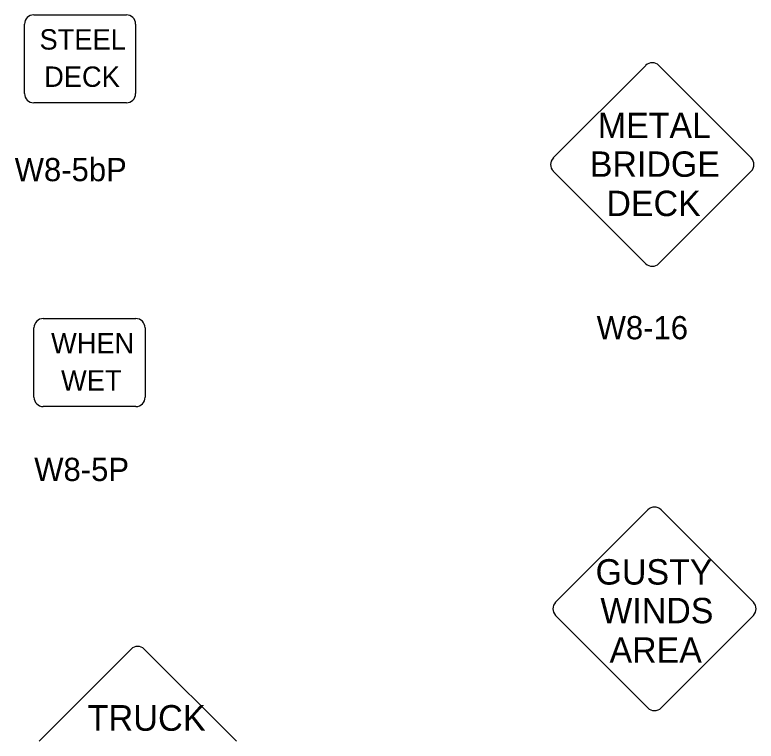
# Model space of a CAD drawing. Extents: x 42133 to 45533, y 41351 to 47951.
# Drawn here: x 44832.1 to 45071.7, y 47399.6 to 47634.2 of the extents above; entities that cross this region are included whole.
import ezdxf

# ---------------------------------------------------------------- set-up
doc = ezdxf.new("R2010")
doc.units = 0
doc.layers.add('P_TRAF_SIGN_SignDetails', color=7, linetype='Continuous')

msp = doc.modelspace()

# ---------------------------------------------------------------- linework, layer by layer
at = {"layer": 'P_TRAF_SIGN_SignDetails'}
for p, q in [((44838.17, 47634.21), (44868.11, 47634.21)), ((44835.18, 47608.79), (44835.18, 47631.21)), ((44871.1, 47631.21), (44871.1, 47608.79)), ((45006.13, 47587.99), (45035.98, 47617.84)), ((45040.25, 47617.84), (45070.09, 47587.99)), ((44868.11, 47605.79), (44838.17, 47605.79)), ((45035.97, 47553.87), (45006.13, 47583.72)), ((45070.09, 47583.72), (45040.25, 47553.87)), ((44841.23, 47536.09), (44871.17, 47536.09)), ((44838.24, 47510.67), (44838.24, 47533.1)), ((44874.16, 47533.1), (44874.16, 47510.67)), ((44871.17, 47507.67), (44841.23, 47507.67)), ((45006.85, 47444.48), (45036.7, 47474.32)), ((45040.97, 47474.32), (45070.81, 47444.48)), ((45036.7, 47410.35), (45006.85, 47440.2)), ((45070.81, 47440.2), (45040.97, 47410.35)), ((44869.67, 47429.33), (44839.93, 47399.59)), ((44903.66, 47399.59), (44873.91, 47429.33))]:
    msp.add_line(p, q, dxfattribs=at)
for centre, radius, start, end in [((44838.17, 47631.21), 2.99, 90, 180), ((44868.11, 47631.21), 2.99, 360, 90), ((45038.11, 47615.7), 3.02, 45, 135), ((44838.18, 47608.78), 2.99, 180, 270), ((44868.12, 47608.78), 2.99, 270, 360), ((45008.27, 47585.85), 3.02, 135, 224.9964), ((45067.96, 47585.85), 3.02, 315.0024, 45), ((45038.11, 47556.01), 3.02, 224.9955, 315.0023), ((44841.23, 47533.1), 2.99, 90, 180), ((44871.16, 47533.1), 2.99, 360, 90), ((44841.24, 47510.67), 2.99, 180, 270), ((44871.17, 47510.67), 2.99, 270, 360), ((45038.83, 47472.18), 3.02, 45, 135), ((45008.99, 47442.34), 3.02, 135, 224.9964), ((45068.68, 47442.34), 3.02, 315.0024, 45), ((44871.79, 47427.21), 3, 45, 135), ((45038.83, 47412.49), 3.02, 224.9955, 315.0023)]:
    msp.add_arc(centre, radius, start, end, dxfattribs=at)

# ---------------------------------------------------------------- texts
for s, height, p in [('STEEL', 6.586, (44840.04, 47622.98)), ('DECK', 6.586, (44841.53, 47610.94)), ('METAL', 8.203, (45020.51, 47594.39)), ('BRIDGE', 8.203, (45017.93, 47581.89)), ('W8-5bP', 7.5, (44832.01, 47580.47)), ('DECK', 8.203, (45023.29, 47569.2)), ('W8-16', 7.5, (45020.13, 47529.41)), ('WHEN', 6.586, (44843.76, 47524.87)), ('WET', 6.586, (44846.99, 47512.83)), ('W8-5P', 7.5, (44838.33, 47483.62)), ('GUSTY', 8.203, (45019.78, 47450.17)), ('WINDS', 8.203, (45021.32, 47437.67)), ('AREA', 8.203, (45024.29, 47424.91)), ('TRUCK', 8.305, (44855.52, 47402.94))]:
    msp.add_text(s, height=height, dxfattribs=at).set_placement(p)

doc.saveas('drawing.dxf')
